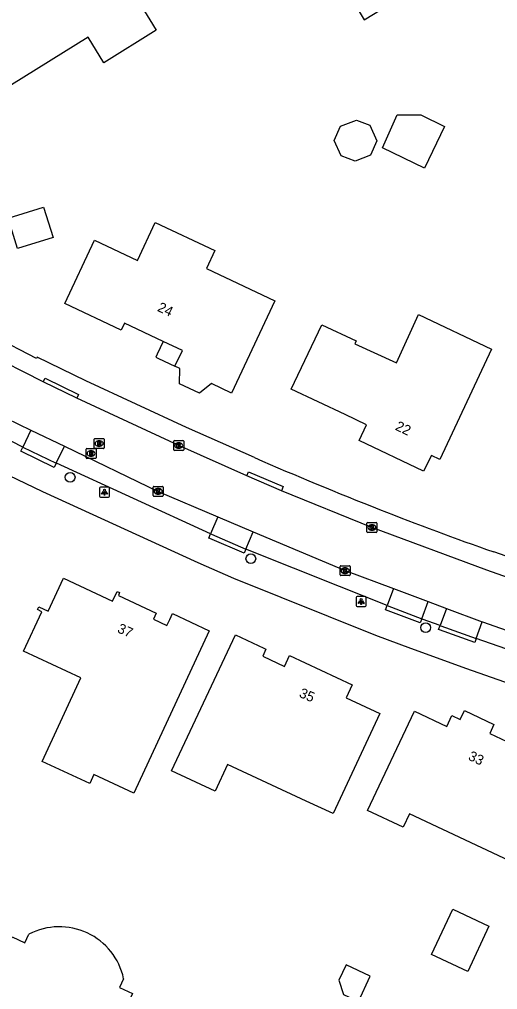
# Model space of a CAD drawing. Extents: x 158838 to 160074, y 386376 to 387776.
# Drawn here: x 159364.7 to 159412.7, y 386562.7 to 386659.9 of the extents above; entities that cross this region are included whole.
import ezdxf

# ---------------------------------------------------------------- set-up
doc = ezdxf.new("R2010")
doc.units = 0
for name, color, linetype in [('IMGEO_Boom', 7, 'Continuous'), ('IMGEO_Kolk', 7, 'Continuous'), ('IMGEO_Lichtpunt', 7, 'Continuous'), ('IMGEO_Pand', 7, 'Continuous'), ('IMGEO_Pand_nummerreeks', 7, 'Continuous'), ('IMGEO_Pand_overbouw', 7, 'Continuous'), ('IMGEO_Rijbaan_lokaal_gesloten', 7, 'Continuous'), ('IMGEO_Rioolput', 7, 'Continuous'), ('IMGEO_Voetpad_open', 7, 'Continuous')]:
    doc.layers.add(name, color=color, linetype=linetype)

msp = doc.modelspace()

# ---------------------------------------------------------------- linework, layer by layer
at = {"layer": 'IMGEO_Boom'}
for centre in [(159369.81, 386613.98), (159387.929, 386605.827), (159405.464, 386598.92)]:
    msp.add_circle(centre, 0.489, dxfattribs=at)
at = {"layer": 'IMGEO_Kolk'}
for p, q in [((159380.199, 386616.741), (159380.199, 386617.593)), ((159380.274, 386617.667), (159381.126, 386617.667)), ((159380.687, 386617.447), (159380.712, 386617.447)), ((159381.2, 386617.593), (159381.2, 386616.741)), ((159381.126, 386616.667), (159380.274, 386616.667)), ((159380.71, 386616.887), (159380.685, 386616.887)), ((159378.136, 386612.15), (159378.136, 386613.002)), ((159378.211, 386613.076), (159379.063, 386613.076)), ((159378.624, 386612.856), (159378.649, 386612.856)), ((159379.137, 386613.002), (159379.137, 386612.15)), ((159379.063, 386612.076), (159378.211, 386612.076)), ((159378.647, 386612.296), (159378.622, 386612.296)), ((159399.577, 386608.529), (159399.577, 386609.381)), ((159399.652, 386609.455), (159400.504, 386609.455)), ((159400.088, 386608.675), (159400.063, 386608.675)), ((159400.065, 386609.235), (159400.09, 386609.235)), ((159400.578, 386609.381), (159400.578, 386608.529)), ((159400.504, 386608.455), (159399.652, 386608.455)), ((159396.885, 386604.203), (159396.885, 386605.055)), ((159396.96, 386605.129), (159397.812, 386605.129)), ((159397.373, 386604.909), (159397.398, 386604.909)), ((159397.886, 386605.055), (159397.886, 386604.203)), ((159397.812, 386604.129), (159396.96, 386604.129)), ((159397.396, 386604.349), (159397.371, 386604.349))]:
    msp.add_line(p, q, dxfattribs=at)
for points in [[(159380.199, 386616.741), (159380.199, 386617.593)], [(159380.274, 386617.667), (159381.126, 386617.667)], [(159381.2, 386617.593), (159381.2, 386616.741)], [(159381.126, 386616.667), (159380.274, 386616.667)], [(159380.52, 386617.367), (159380.643, 386617.367), (159380.643, 386617.216), (159380.773, 386617.367), (159380.937, 386617.367), (159380.791, 386617.216), (159380.944, 386616.967), (159380.792, 386616.967), (159380.707, 386617.131), (159380.643, 386617.064), (159380.643, 386616.967), (159380.52, 386616.967), (159380.52, 386617.367)], [(159378.136, 386612.15), (159378.136, 386613.002)], [(159378.211, 386613.076), (159379.063, 386613.076)], [(159378.457, 386612.776), (159378.58, 386612.776), (159378.58, 386612.625), (159378.71, 386612.776), (159378.874, 386612.776), (159378.728, 386612.625), (159378.881, 386612.376), (159378.729, 386612.376), (159378.644, 386612.54), (159378.58, 386612.473), (159378.58, 386612.376), (159378.457, 386612.376), (159378.457, 386612.776)], [(159379.137, 386613.002), (159379.137, 386612.15)], [(159379.063, 386612.076), (159378.211, 386612.076)], [(159399.577, 386608.529), (159399.577, 386609.381)], [(159399.652, 386609.455), (159400.504, 386609.455)], [(159399.898, 386609.155), (159400.021, 386609.155), (159400.021, 386609.004), (159400.151, 386609.155), (159400.315, 386609.155), (159400.169, 386609.004), (159400.322, 386608.755), (159400.17, 386608.755), (159400.085, 386608.919), (159400.021, 386608.852), (159400.021, 386608.755), (159399.898, 386608.755), (159399.898, 386609.155)], [(159400.578, 386609.381), (159400.578, 386608.529)], [(159400.504, 386608.455), (159399.652, 386608.455)], [(159396.885, 386604.203), (159396.885, 386605.055)], [(159396.96, 386605.129), (159397.812, 386605.129)], [(159397.206, 386604.829), (159397.329, 386604.829), (159397.329, 386604.678), (159397.459, 386604.829), (159397.623, 386604.829), (159397.477, 386604.678), (159397.63, 386604.429), (159397.478, 386604.429), (159397.393, 386604.593), (159397.329, 386604.526), (159397.329, 386604.429), (159397.206, 386604.429), (159397.206, 386604.829)], [(159397.886, 386605.055), (159397.886, 386604.203)], [(159397.812, 386604.129), (159396.96, 386604.129)]]:
    msp.add_lwpolyline(points, dxfattribs=at)
for centre, start, end in [((159380.276, 386617.591), 91.55205, 178.44795), ((159380.276, 386617.591), 91.55205, 178.44795), ((159381.124, 386617.591), 1.55205, 88.44795), ((159381.124, 386617.591), 1.55205, 88.44795), ((159380.276, 386616.743), 181.55205, 268.44795), ((159380.276, 386616.743), 181.55205, 268.44795), ((159381.124, 386616.743), 271.55205, 358.44795), ((159381.124, 386616.743), 271.55205, 358.44795), ((159378.213, 386613), 91.55205, 178.44795), ((159378.213, 386613), 91.55205, 178.44795), ((159379.061, 386613), 1.55205, 88.44795), ((159379.061, 386613), 1.55205, 88.44795), ((159378.213, 386612.152), 181.55205, 268.44795), ((159378.213, 386612.152), 181.55205, 268.44795), ((159379.061, 386612.152), 271.55205, 358.44795), ((159379.061, 386612.152), 271.55205, 358.44795), ((159399.654, 386609.379), 91.55205, 178.44795), ((159399.654, 386609.379), 91.55205, 178.44795), ((159400.502, 386609.379), 1.55205, 88.44795), ((159400.502, 386609.379), 1.55205, 88.44795), ((159399.654, 386608.531), 181.55205, 268.44795), ((159399.654, 386608.531), 181.55205, 268.44795), ((159400.502, 386608.531), 271.55205, 358.44795), ((159400.502, 386608.531), 271.55205, 358.44795), ((159396.962, 386605.053), 91.55205, 178.44795), ((159396.962, 386605.053), 91.55205, 178.44795), ((159397.81, 386605.053), 1.55205, 88.44795), ((159397.81, 386605.053), 1.55205, 88.44795), ((159396.962, 386604.205), 181.55205, 268.44795), ((159396.962, 386604.205), 181.55205, 268.44795), ((159397.81, 386604.205), 271.55205, 358.44795), ((159397.81, 386604.205), 271.55205, 358.44795)]:
    msp.add_arc(centre, 0.0765, start, end, dxfattribs=at)
for centre, major_axis, ratio, start_param, end_param in [((159380.686, 386617.167), (-0.387, 0.002), 0.722429, 4.712389, 7.853982), ((159380.711, 386617.167), (-0.39, 0.002), 0.717154, 1.570796, 4.712389), ((159378.623, 386612.576), (-0.387, 0.002), 0.722429, 4.712389, 7.853982), ((159378.648, 386612.576), (-0.39, 0.002), 0.717154, 1.570796, 4.712389), ((159400.064, 386608.955), (-0.387, 0.002), 0.722429, 4.712389, 7.853982), ((159400.089, 386608.955), (-0.39, 0.002), 0.717154, 1.570796, 4.712389), ((159397.372, 386604.629), (-0.387, 0.002), 0.722429, 4.712389, 7.853982), ((159397.397, 386604.629), (-0.39, 0.002), 0.717154, 1.570796, 4.712389)]:
    msp.add_ellipse(centre, major_axis=major_axis, ratio=ratio, start_param=start_param, end_param=end_param, dxfattribs=at)
at = {"layer": 'IMGEO_Lichtpunt'}
for p, q in [((159372.761, 386612.904), (159372.761, 386612.097)), ((159372.761, 386612.904), (159372.761, 386612.097)), ((159373.663, 386612.999), (159372.855, 386612.999)), ((159373.663, 386612.999), (159372.855, 386612.999)), ((159373.757, 386612.097), (159373.757, 386612.904)), ((159373.757, 386612.097), (159373.757, 386612.904)), ((159372.855, 386612.003), (159373.663, 386612.003)), ((159372.855, 386612.003), (159373.663, 386612.003)), ((159398.493, 386601.949), (159398.493, 386601.142)), ((159398.493, 386601.949), (159398.493, 386601.142)), ((159399.395, 386602.044), (159398.587, 386602.044)), ((159399.395, 386602.044), (159398.587, 386602.044)), ((159399.489, 386601.142), (159399.489, 386601.949)), ((159399.489, 386601.142), (159399.489, 386601.949)), ((159398.587, 386601.048), (159399.395, 386601.048)), ((159398.587, 386601.048), (159399.395, 386601.048))]:
    msp.add_line(p, q, dxfattribs=at)
for points in [[(159373.135, 386612.568), (159373.174, 386612.54), (159372.986, 386612.278), (159372.948, 386612.305), (159373.135, 386612.568)], [(159373.347, 386612.54), (159373.385, 386612.567), (159373.572, 386612.305), (159373.533, 386612.277), (159373.347, 386612.54)], [(159373.237, 386612.52), (159373.284, 386612.52), (159373.284, 386612.198), (159373.237, 386612.198), (159373.237, 386612.52)], [(159398.867, 386601.613), (159398.906, 386601.585), (159398.718, 386601.323), (159398.68, 386601.35), (159398.867, 386601.613)], [(159398.969, 386601.565), (159399.016, 386601.565), (159399.016, 386601.243), (159398.969, 386601.243), (159398.969, 386601.565)], [(159399.079, 386601.585), (159399.117, 386601.612), (159399.304, 386601.35), (159399.265, 386601.322), (159399.079, 386601.585)]]:
    msp.add_lwpolyline(points, dxfattribs=at)
for centre in [(159373.26, 386612.702), (159398.992, 386601.747)]:
    msp.add_circle(centre, 0.0994, dxfattribs=at)
for centre, start, end in [((159372.855, 386612.904), 90, 180), ((159372.855, 386612.904), 90, 180), ((159373.663, 386612.904), 0, 90), ((159373.663, 386612.904), 0, 90), ((159372.855, 386612.097), 180, 270), ((159372.855, 386612.097), 180, 270), ((159373.663, 386612.097), 270, 0), ((159373.663, 386612.097), 270, 360), ((159398.587, 386601.949), 90, 180), ((159398.587, 386601.949), 90, 180), ((159399.395, 386601.949), 0, 90), ((159399.395, 386601.949), 0, 90), ((159398.587, 386601.142), 180, 270), ((159398.587, 386601.142), 180, 270), ((159399.395, 386601.142), 270, 0), ((159399.395, 386601.142), 270, 360)]:
    msp.add_arc(centre, 0.0946, start, end, dxfattribs=at)
at = {"layer": 'IMGEO_Pand'}
for points in [[(159376.911, 386661.27), (159378.44, 386658.766), (159373.204, 386655.525), (159371.628, 386658.071), (159363.923, 386653.301), (159360.694, 386658.406), (159361.818, 386659.117), (159359.894, 386662.215), (159360.878, 386662.842), (159360.573, 386663.403), (159362.537, 386664.626), (159362.878, 386664.069), (159366.526, 386666.314), (159367.564, 386664.639), (159368.463, 386663.189), (159370.25, 386664.295), (159370.813, 386663.357), (159374.263, 386665.511), (159376.911, 386661.27)], [(159397.045, 386663.543), (159399.311, 386659.821), (159401.777, 386661.322), (159399.511, 386665.044), (159397.045, 386663.543)], [(159396.284, 386647.73), (159396.916, 386649.157), (159398.527, 386649.778), (159399.854, 386649.278), (159400.567, 386647.698), (159399.924, 386646.245), (159398.409, 386645.661), (159396.974, 386646.202), (159396.284, 386647.73)], [(159407.367, 386649.126), (159405.339, 386644.945), (159401.137, 386646.984), (159402.601, 386650.304), (159404.975, 386650.286), (159407.367, 386649.126)], [(159363.581, 386639.937), (159367.153, 386641.043), (159368.094, 386638.004), (159364.521, 386636.898), (159363.581, 386639.937)], [(159385.999, 386622.429), (159383.975, 386623.381), (159382.782, 386622.402), (159380.781, 386623.34), (159380.8, 386624.879), (159380.316, 386625.105), (159381.064, 386626.68), (159379.143, 386627.583), (159375.253, 386629.413), (159374.937, 386628.738), (159369.283, 386631.403), (159372.268, 386637.735), (159376.565, 386635.715), (159378.35, 386639.515), (159384.321, 386636.708), (159383.47, 386634.899), (159390.345, 386631.668), (159385.999, 386622.429)], [(159412.072, 386626.811), (159406.889, 386615.782), (159406.055, 386616.175), (159405.234, 386614.612), (159398.785, 386617.66), (159399.538, 386619.252), (159397.403, 386620.263), (159391.988, 386622.829), (159395.041, 386629.272), (159398.5, 386627.656), (159398.359, 386627.348), (159402.524, 386625.443), (159404.742, 386630.291), (159412.072, 386626.811)], [(159376.2, 386582.335), (159372.202, 386584.194), (159371.784, 386583.294), (159366.995, 386585.52), (159370.886, 386593.888), (159365.143, 386596.558), (159366.98, 386600.501), (159366.521, 386600.723), (159366.658, 386601.006), (159367.596, 386600.581), (159369.135, 386603.882), (159374.065, 386601.584), (159374.515, 386602.557), (159374.769, 386602.444), (159374.643, 386602.15), (159378.45, 386600.382), (159378.163, 386599.766), (159379.521, 386599.128), (159379.808, 386599.745), (159380.078, 386600.325), (159383.76, 386598.615), (159376.2, 386582.335)], [(159386.381, 386598.207), (159389.218, 386596.873), (159389.45, 386596.764), (159389.118, 386596.058), (159391.305, 386595.024), (159391.822, 386596.129), (159398.104, 386593.19), (159397.483, 386591.898), (159400.874, 386590.316), (159396.194, 386580.284), (159393.494, 386581.542), (159385.604, 386585.218), (159384.355, 386582.537), (159379.974, 386584.578), (159386.381, 386598.207)], [(159404.331, 386590.559), (159407.577, 386589.029), (159408.074, 386590.108), (159408.922, 386589.723), (159409.349, 386590.627), (159412.303, 386589.232), (159411.884, 386588.326), (159414.183, 386587.246), (159418.976, 386584.995), (159419.077, 386585.202), (159419.362, 386585.063), (159414.623, 386574.97), (159414.334, 386575.106), (159414.427, 386575.305), (159403.837, 386580.282), (159403.204, 386578.934), (159399.641, 386580.609), (159404.331, 386590.559)], [(159411.801, 386569.005), (159409.675, 386564.48), (159406.055, 386566.18), (159408.181, 386570.705), (159411.801, 386569.005)], [(159375.17, 386563.748), (159374.759, 386562.873), (159376.049, 386562.268), (159371.134, 386551.805), (159367.88, 386553.334), (159368.066, 386553.748), (159366.221, 386554.606), (159366.612, 386555.412), (159363.924, 386556.661), (159363.559, 386555.849), (159363.267, 386555.981), (159363.413, 386556.269), (159358.804, 386558.439), (159362.137, 386565.474), (159362.705, 386565.207), (159363.983, 386567.931), (159365.273, 386567.326), (159365.683, 386568.201)], [(159396.756, 386563.586), (159397.218, 386562.174), (159398.711, 386561.473), (159399.901, 386564.009), (159397.487, 386565.142), (159396.756, 386563.586)]]:
    msp.add_lwpolyline(points, dxfattribs=at)
msp.add_arc((159368.735, 386562.371), 6.581, 12.08013, 117.63111, dxfattribs=at)
at = {"layer": 'IMGEO_Pand_overbouw'}
msp.add_lwpolyline([(159379.143, 386627.583), (159378.53, 386626.305), (159378.392, 386626.011), (159378.681, 386625.876), (159380.316, 386625.105), (159381.064, 386626.68)], close=True, dxfattribs=at)
at = {"layer": 'IMGEO_Rijbaan_lokaal_gesloten'}
for points in [[(159367.111, 386623.537), (159361.292, 386626.474), (159347.601, 386633.751), (159329.982, 386644.184), (159325.765, 386646.95), (159323.991, 386648.114)], [(159353.27, 386625.049), (159358.412, 386622.321), (159365.882, 386618.722)], [(159370.488, 386621.897), (159367.111, 386623.537)], [(159387.534, 386614.134), (159380.699, 386617.166), (159370.488, 386621.897)], [(159365.882, 386618.722), (159369.229, 386617.11)], [(159369.229, 386617.11), (159378.637, 386612.577), (159384.628, 386610.038)], [(159390.997, 386612.638), (159387.534, 386614.134)], [(159427.909, 386600.492), (159426.915, 386600.358), (159425.913, 386600.313), (159424.911, 386600.359), (159423.916, 386600.493), (159422.938, 386600.716), (159421.984, 386601.025), (159420.301, 386601.594), (159411.591, 386604.664), (159400.078, 386608.954), (159390.997, 386612.638)], [(159384.628, 386610.038), (159388.177, 386608.533)], [(159388.177, 386608.533), (159397.386, 386604.63), (159402.229, 386602.827)], [(159402.229, 386602.827), (159405.707, 386601.531)], [(159405.707, 386601.531), (159407.551, 386600.845)], [(159407.551, 386600.845), (159411.128, 386599.512)], [(159411.128, 386599.512), (159411.164, 386599.499), (159417.822, 386597.165), (159421.467, 386595.944)]]:
    msp.add_lwpolyline(points, dxfattribs=at)
at = {"layer": 'IMGEO_Rioolput'}
for p, q in [((159372.217, 386616.937), (159372.217, 386617.789)), ((159372.292, 386617.863), (159373.144, 386617.863)), ((159372.705, 386617.643), (159372.73, 386617.643)), ((159373.218, 386617.789), (159373.218, 386616.937)), ((159371.409, 386615.946), (159371.409, 386616.798)), ((159371.484, 386616.872), (159372.336, 386616.872)), ((159371.897, 386616.652), (159371.922, 386616.652)), ((159373.144, 386616.863), (159372.292, 386616.863)), ((159372.41, 386616.798), (159372.41, 386615.946)), ((159372.728, 386617.083), (159372.703, 386617.083)), ((159372.336, 386615.872), (159371.484, 386615.872)), ((159371.92, 386616.092), (159371.895, 386616.092))]:
    msp.add_line(p, q, dxfattribs=at)
for points in [[(159372.217, 386616.937), (159372.217, 386617.789)], [(159372.292, 386617.863), (159373.144, 386617.863)], [(159372.806, 386617.561), (159372.554, 386617.563), (159372.554, 386617.163)], [(159372.732, 386617.482), (159372.678, 386617.482), (159372.678, 386617.401)], [(159373.218, 386617.789), (159373.218, 386616.937)], [(159371.409, 386615.946), (159371.409, 386616.798)], [(159371.484, 386616.872), (159372.336, 386616.872)], [(159371.998, 386616.57), (159371.746, 386616.572), (159371.746, 386616.172)], [(159371.924, 386616.491), (159371.87, 386616.491), (159371.87, 386616.41)], [(159373.144, 386616.863), (159372.292, 386616.863)], [(159372.41, 386616.798), (159372.41, 386615.946)], [(159372.554, 386617.163), (159372.678, 386617.163), (159372.678, 386617.325), (159372.689, 386617.325)], [(159372.678, 386617.401), (159372.73, 386617.401)], [(159372.736, 386617.296), (159372.807, 386617.163), (159372.947, 386617.163), (159372.882, 386617.289)], [(159372.336, 386615.872), (159371.484, 386615.872)], [(159371.746, 386616.172), (159371.87, 386616.172), (159371.87, 386616.334), (159371.881, 386616.334)], [(159371.87, 386616.41), (159371.922, 386616.41)], [(159371.928, 386616.305), (159371.999, 386616.172), (159372.139, 386616.172), (159372.074, 386616.298)]]:
    msp.add_lwpolyline(points, dxfattribs=at)
for centre, radius, start, end in [((159372.294, 386617.787), 0.0765, 91.55205, 178.44795), ((159372.294, 386617.787), 0.0765, 91.55205, 178.44795), ((159372.738, 386617.386), 0.0964, 77.00612, 93.18647), ((159372.752, 386617.443), 0.0378, 276.66336, 79.67722), ((159372.805, 386617.451), 0.109, 350.36119, 89.41601), ((159372.803, 386617.451), 0.112, 277.58423, 350.98172), ((159373.142, 386617.787), 0.0765, 1.55205, 88.44795), ((159373.142, 386617.787), 0.0765, 1.55205, 88.44795), ((159371.486, 386616.796), 0.0765, 91.55205, 178.44795), ((159371.486, 386616.796), 0.0765, 91.55205, 178.44795), ((159371.93, 386616.395), 0.0964, 77.00612, 93.18647), ((159371.944, 386616.452), 0.0378, 276.66336, 79.67722), ((159371.997, 386616.46), 0.109, 350.36119, 89.41601), ((159372.294, 386616.939), 0.0765, 181.55205, 268.44795), ((159372.294, 386616.939), 0.0765, 181.55205, 268.44795), ((159372.334, 386616.796), 0.0765, 1.55205, 88.44795), ((159372.334, 386616.796), 0.0765, 1.55205, 88.44795), ((159372.688, 386617.272), 0.0533, 26.02933, 88.69889), ((159372.714, 386617.59), 0.19, 274.7715, 282.96867), ((159372.787, 386617.236), 0.108, 29.51342, 73.79051), ((159373.142, 386616.939), 0.0765, 271.55205, 358.44795), ((159373.142, 386616.939), 0.0765, 271.55205, 358.44795), ((159371.486, 386615.948), 0.0765, 181.55205, 268.44795), ((159371.486, 386615.948), 0.0765, 181.55205, 268.44795), ((159371.88, 386616.281), 0.0533, 26.02933, 88.69889), ((159371.906, 386616.599), 0.19, 274.7715, 282.96867), ((159371.995, 386616.46), 0.112, 277.58423, 350.98172), ((159371.979, 386616.245), 0.108, 29.51342, 73.79051), ((159372.334, 386615.948), 0.0765, 271.55205, 358.44795), ((159372.334, 386615.948), 0.0765, 271.55205, 358.44795)]:
    msp.add_arc(centre, radius, start, end, dxfattribs=at)
for centre, major_axis, ratio, start_param, end_param in [((159372.704, 386617.363), (-0.387, 0.002), 0.722429, 4.712389, 7.853982), ((159372.729, 386617.363), (-0.39, 0.002), 0.717154, 1.570796, 4.712389), ((159371.896, 386616.372), (-0.387, 0.002), 0.722429, 4.712389, 7.853982), ((159371.921, 386616.372), (-0.39, 0.002), 0.717154, 1.570796, 4.712389)]:
    msp.add_ellipse(centre, major_axis=major_axis, ratio=ratio, start_param=start_param, end_param=end_param, dxfattribs=at)
at = {"layer": 'IMGEO_Voetpad_open'}
for points in [[(159417.314, 386592.1), (159409.486, 386594.837), (159405.916, 386596.132), (159403.97, 386596.822), (159400.475, 386598.135), (159386.22, 386603.858), (159382.649, 386605.402), (159367.084, 386612.517), (159363.661, 386614.16), (159351.051, 386620.582), (159347.709, 386622.366), (159334.021, 386630.024), (159330.778, 386632.045), (159325.211, 386635.435), (159320.616, 386638.324)], [(159388.309, 386615.951), (159381.463, 386618.956), (159371.376, 386623.647), (159366.519, 386626.003), (159366.446, 386625.893), (159362.145, 386628.075)], [(159365.054, 386617.003), (159352.531, 386623.447)], [(159367.111, 386623.537), (159367.312, 386623.926), (159370.661, 386622.286), (159370.488, 386621.897)], [(159365.882, 386618.722), (159365.054, 386617.003)], [(159368.408, 386615.406), (159368.195, 386614.967), (159364.87, 386616.603), (159365.054, 386617.003)], [(159365.054, 386617.003), (159368.408, 386615.406)], [(159368.408, 386615.406), (159369.229, 386617.11)], [(159383.898, 386608.314), (159368.444, 386615.389), (159368.408, 386615.406)], [(159387.534, 386614.134), (159387.691, 386614.534), (159391.171, 386613.061), (159390.997, 386612.638)], [(159384.628, 386610.038), (159383.898, 386608.314)], [(159387.434, 386606.779), (159387.264, 386606.382), (159383.808, 386607.853), (159383.719, 386607.891), (159383.898, 386608.314)], [(159383.898, 386608.314), (159383.982, 386608.276), (159387.434, 386606.779)], [(159387.434, 386606.779), (159388.177, 386608.533)], [(159401.594, 386601.124), (159387.434, 386606.779)], [(159422.951, 386602.783), (159412.287, 386606.508)], [(159402.229, 386602.827), (159401.594, 386601.124)], [(159405.062, 386599.798), (159404.913, 386599.399), (159401.439, 386600.689), (159401.594, 386601.124)], [(159401.594, 386601.124), (159405.062, 386599.798)], [(159405.062, 386599.798), (159405.707, 386601.531)], [(159407.551, 386600.845), (159406.917, 386599.143)], [(159406.917, 386599.143), (159405.11, 386599.78), (159405.062, 386599.798)], [(159410.54, 386597.836), (159410.382, 386597.416), (159406.845, 386598.707), (159406.765, 386598.736), (159406.917, 386599.143)], [(159406.917, 386599.143), (159406.992, 386599.117), (159410.54, 386597.836)], [(159410.54, 386597.836), (159411.128, 386599.512)], [(159421.467, 386595.944), (159421.377, 386595.655), (159421.184, 386595.715), (159420.986, 386595.758), (159420.785, 386595.782), (159420.582, 386595.789), (159420.38, 386595.778), (159420.18, 386595.748), (159419.983, 386595.701), (159419.796, 386595.638), (159418.871, 386595.24), (159418.796, 386595.203), (159418.723, 386595.175), (159418.648, 386595.154), (159418.571, 386595.139), (159418.493, 386595.132), (159418.415, 386595.131), (159418.337, 386595.138), (159418.26, 386595.151), (159418.184, 386595.171), (159418.111, 386595.198), (159410.54, 386597.836)]]:
    msp.add_lwpolyline(points, dxfattribs=at)
for centre, radius, start, end in [((159533.275, 386948.392), 362.674, 246.43973, 248.57957), ((159517.885, 386908.097), 319.541, 248.50967, 250.70283)]:
    msp.add_arc(centre, radius, start, end, dxfattribs=at)

# ---------------------------------------------------------------- texts
at = {"layer": 'IMGEO_Pand_nummerreeks'}
for s, rotation, p in [('24', 334.8117, (159378.484, 386630.678)), ('22', 334.70391, (159402.337, 386618.769)), ('37', 336.07644, (159374.464, 386598.483)), ('35', 336.9671, (159392.699, 386592.002)), ('33', 334.81425, (159409.652, 386585.721))]:
    msp.add_text(s, height=1, rotation=rotation, dxfattribs=at).set_placement(p)

doc.saveas('drawing.dxf')
